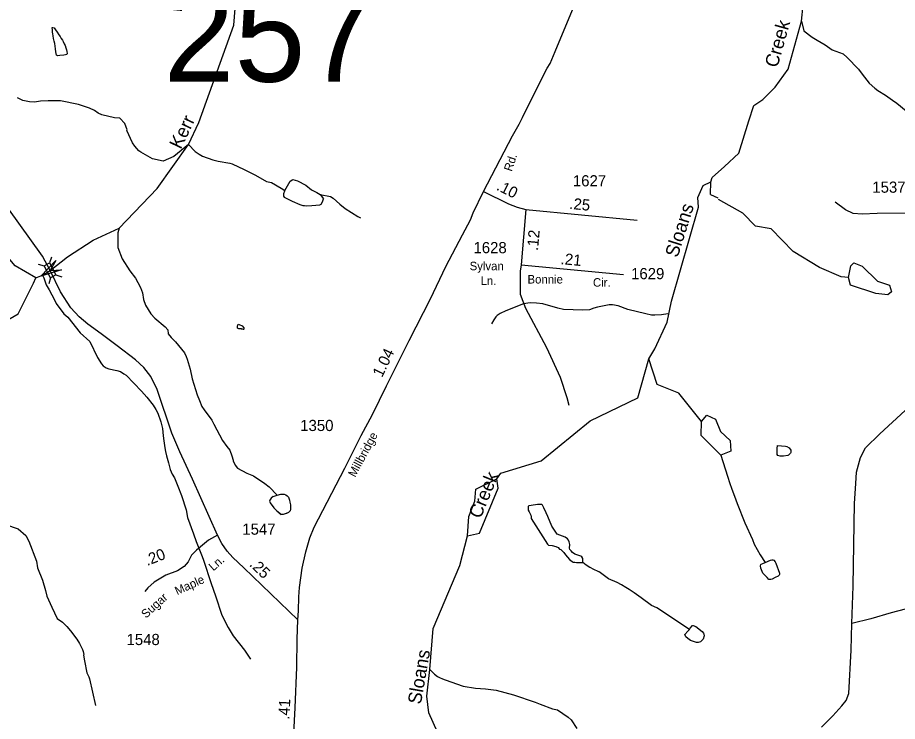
# Model space of a CAD drawing. Extents: x 1473865 to 1648260, y 639067 to 773536.
# Drawn here: x 1505377 to 1515215, y 680616 to 688484 of the extents above; entities that cross this region are included whole.
import ezdxf

# ---------------------------------------------------------------- set-up
doc = ezdxf.new("R2010")
doc.units = 0
for name, color, linetype in [('Exist Hydrographic Creek Single Shore', 7, 'Continuous'), ('Exist Hydrographic Creek Single Shore Label', 7, 'Continuous'), ('Exist Hydrographic Misc Water Feature', 7, 'Continuous'), ('Exist Hydrographic Pond Under 1500 Sq Ft', 7, 'Continuous'), ('Exist Road Non-System Type 51', 7, 'Continuous'), ('Exist Road Secondary Mileage Hundredths English Label', 7, 'Continuous'), ('Exist Road Secondary Structure Standard Bridge Attributed CELL', 7, 'Continuous'), ('Exist Road Secondary Structure Standard Bridge CELL', 7, 'Continuous'), ('Exist Road Secondary Structure Standard Bridge Number Label', 7, 'Continuous'), ('Exist Road Secondary Type 41 Attributed', 7, 'Continuous'), ('Exist Road Secondary Type 51 Attributed', 7, 'Continuous'), ('Exist Road Secondary Type 51 Label', 7, 'Continuous'), ('Exist Road Secondary Type 51 Number Label', 7, 'Continuous')]:
    doc.layers.add(name, color=color, linetype=linetype)

msp = doc.modelspace()

# ---------------------------------------------------------------- linework, layer by layer
at = {"layer": 'Exist Hydrographic Creek Single Shore'}
for points in [[(1506936.3, 686575), (1507288.2, 687065.1), (1507403.1, 687310.2), (1507793.8, 688397.9), (1507826, 688775.1), (1507847, 688952.4), (1508088, 689357.9), (1508226.5, 689652.9), (1508466.8, 690061.7), (1508922.4, 690711.2), (1509150.1, 691532.5), (1509870.2, 692952), (1509972.4, 693143.3), (1510085.1, 693407.6)], [(1513127.1, 686646.6), (1513144.1, 686695.4), (1513280.1, 686817.4), (1513443.1, 686970.1), (1513553, 687329), (1513607.7, 687501.3), (1513708.8, 687568.2), (1513849, 687705), (1513993.2, 687906.2), (1514144.1, 688443.1), (1514197.2, 688986.1), (1514220, 689259.5), (1514510.2, 690006.3), (1514772.1, 690709.9), (1514950.9, 690815), (1515066, 690975.8), (1515310.1, 691714.6)], [(1512985, 686472.2), (1513043.1, 686605.6), (1513127.1, 686646.6)], [(1505581, 685574.4), (1505656, 685605.7), (1505739, 685656.8), (1505934.9, 685810.3), (1506220.8, 685994.9), (1506511.4, 686130.6), (1506936.3, 686575)], [(1512436.3, 684667.8), (1512503, 684781.5), (1512642, 685077.5), (1512687.8, 685314), (1512989.1, 686363.8), (1512985, 686472.2)], [(1505187.3, 685055.9), (1505384.5, 685171), (1505554.9, 685515.9), (1505581, 685574.4)], [(1510737, 683326.9), (1510779, 683391.7), (1511232, 683527), (1511781, 683975.5), (1512311.1, 684233.9), (1512436.3, 684667.8)], [(1510876, 678797.5), (1510736, 678866), (1510638, 679009.2), (1510502, 679353.3), (1510158, 679691.7), (1510110, 679817.4), (1510102, 680352.6), (1510071, 680494.5), (1509975, 680713), (1509953, 680897.3), (1509988.2, 681194.1), (1510024, 681654.1), (1510320, 682357.1), (1510409, 682690.2)]]:
    msp.add_lwpolyline(points, dxfattribs=at)
at = {"layer": 'Exist Hydrographic Misc Water Feature'}
for p, q in [((1513125.1, 686504.5), (1513127.1, 686646.6)), ((1513125.1, 686504.5), (1513207.4, 686468.4)), ((1513242, 683591.5), (1513314.9, 683357.2)), ((1508233.6, 683130.1), (1508279.2, 683145.5))]:
    msp.add_line(p, q, dxfattribs=at)
for points in [[(1514144.1, 688443.1), (1514167.9, 688337.4), (1514262.8, 688265.5), (1514318.1, 688232.5), (1514406.3, 688179.5), (1514483.6, 688124.7), (1514606.6, 688077.9), (1514653.9, 688039.1), (1514779.6, 687908.8), (1514822.6, 687850), (1514900.8, 687752.6), (1514963.8, 687693.4), (1514995.3, 687668.9), (1515082.4, 687615.2), (1515161.5, 687561.8), (1515208.9, 687528.9), (1515314.4, 687441.9)], [(1505772.5, 688372.8), (1505785.9, 688367.8), (1505800.1, 688348.4), (1505819.1, 688321.8), (1505837.7, 688292), (1505854.1, 688271.1), (1505865.4, 688250.7), (1505877.6, 688232.2), (1505888, 688215.6), (1505897.9, 688191.6), (1505907.2, 688170.8), (1505914.2, 688146.4), (1505923.5, 688121.9), (1505927.3, 688103.1), (1505929.8, 688083.4), (1505928.6, 688072.7), (1505912.1, 688067), (1505893.4, 688065.5), (1505848.9, 688059), (1505823, 688054.8), (1505812, 688064.9), (1505803.9, 688099.6), (1505801.7, 688133.4), (1505796.7, 688163.4), (1505791.3, 688194.8), (1505785.3, 688220.6), (1505779.4, 688250.2), (1505773.9, 688280.2), (1505769.2, 688301.4), (1505766.8, 688322.5), (1505765.4, 688347.2), (1505763.1, 688368.4), (1505765, 688373), (1505772.5, 688372.8)], [(1507288.2, 687065.1), (1507123.9, 686929.7), (1507004.7, 686878.2), (1506884.3, 686905), (1506753.7, 686979.4), (1506733.9, 686993.8), (1506686.8, 687046.6), (1506661.5, 687085.1), (1506600, 687222.2), (1506600.1, 687230.2), (1506575.3, 687298.6), (1506520.4, 687359.6), (1506460.4, 687364.7), (1506317, 687395.4), (1506277.3, 687414.1), (1506235.8, 687445), (1506182.3, 687469.9), (1506158.4, 687478.4), (1506059.1, 687512.2), (1505855.7, 687552), (1505807.8, 687555), (1505719.7, 687554.7), (1505631.6, 687548.3), (1505567.3, 687537.5), (1505509.8, 687541.6), (1505435.7, 687556), (1505376.2, 687585.1)], [(1507288.2, 687065.1), (1507363.9, 686987.9), (1507405.3, 686957.1), (1507445, 686936.4), (1507559.1, 686894.5), (1507619.1, 686880), (1507751.6, 686856.6), (1507775.4, 686848.2), (1507910.4, 686785.7), (1508037.3, 686723.3), (1508160.1, 686653), (1508215.6, 686640), (1508322.3, 686578), (1508365.5, 686550.8)], [(1505581, 685574.4), (1505350, 685710.4), (1505128.9, 685964.3), (1504888, 686008.6), (1504690.9, 686189.8), (1504410, 686317), (1504227.9, 686445.3), (1503962, 686483.5), (1503681.1, 686630.3)], [(1508365.5, 686550.8), (1508423.6, 686653.6), (1508455.7, 686674.2), (1508506.2, 686658.2), (1508600.2, 686610), (1508664.5, 686559.5), (1508721.8, 686527.3), (1508760.8, 686506.7), (1508796.2, 686456.4)], [(1508365.5, 686550.8), (1508362.3, 686542.9), (1508351.2, 686512.6), (1508350.9, 686498.4), (1508351.4, 686487.3), (1508358.7, 686478.2), (1508371.2, 686469), (1508394.8, 686456.6), (1508445.7, 686433.1), (1508532.1, 686394.8), (1508553.5, 686386.9), (1508567.6, 686384.4), (1508584.7, 686382.5), (1508611.4, 686381.2), (1508666.7, 686384.5), (1508757.6, 686391.5), (1508770.5, 686397.9), (1508787.4, 686425.8), (1508796.2, 686456.4)], [(1508760.8, 686506.7), (1508874.4, 686483.1), (1508907.2, 686466.8), (1508981.1, 686398.7), (1509040.7, 686348.2), (1509180.6, 686259.4), (1509212.3, 686246.8)], [(1514668.1, 685578.2), (1514585.1, 685586.4), (1514345.1, 685689.8), (1514048.1, 685869.7), (1513802.1, 686124.1), (1513627.1, 686153.9), (1513488.1, 686297.9), (1513215.1, 686451.1)], [(1506511.4, 686130.6), (1506497.8, 686078), (1506495.7, 685966.1), (1506498.8, 685914.1), (1506544.4, 685785.3), (1506630, 685651.8), (1506694.5, 685570.6), (1506721.7, 685522.1), (1506750.6, 685465.6), (1506773.6, 685405.2), (1506786.3, 685333), (1506807.1, 685268.7), (1506867.3, 685171.6), (1506912.5, 685124.8), (1507026.6, 685026.7), (1507058.1, 684994.1), (1507061.2, 684948.1), (1507094.5, 684907.5), (1507140.6, 684859.3), (1507241.4, 684736.8), (1507260.7, 684696.5), (1507272, 684664.3), (1507306, 684551.8), (1507330.1, 684447.3), (1507384.8, 684266.4), (1507411.7, 684202), (1507438.4, 684137.5), (1507461.7, 684097.1), (1507549.7, 683983.5), (1507570.8, 683937.2), (1507669.5, 683757.4), (1507716.3, 683688.6), (1507749.6, 683648), (1507772.4, 683583.6), (1507787.5, 683535.3), (1507787.4, 683527.3), (1507810.5, 683478.9), (1507833.9, 683446.5), (1507940.9, 683392.6), (1508013.5, 683361.2), (1508142.8, 683276.8), (1508190.1, 683238), (1508279.2, 683145.5)], [(1505656, 685605.7), (1505668.4, 685575), (1505695.4, 685497.5), (1505730.4, 685440.8), (1505788.3, 685327.8), (1505807.6, 685287.5), (1505893.5, 685173.9), (1505938.4, 685136.5), (1506075.6, 684958.6), (1506183.8, 684862.7), (1506270.6, 684685.4), (1506315.2, 684613.6), (1506334.9, 684590), (1506366.5, 684569.4), (1506398.2, 684556.8), (1506486, 684539.2), (1506525.7, 684526.4), (1506565.2, 684501.7), (1506588.9, 684485.3), (1506761.7, 684306.2), (1506820.5, 684241.1), (1506890.9, 684151.8), (1506921.9, 684103.3), (1506943.2, 684062.9), (1506979.4, 683963.1), (1506998.4, 683889.7), (1507004.7, 683809.9), (1507011.6, 683753.8), (1507022.2, 683673.6), (1507029.5, 683633.5), (1507040.5, 683585.4), (1507063.1, 683505), (1507083.3, 683433.5), (1507106.7, 683379.6), (1507130.5, 683340.4), (1507168.5, 683244.3), (1507208.6, 683142.5), (1507261.6, 682981.6), (1507276, 682893.4), (1507342.8, 682714.2), (1507375.2, 682627.7), (1507440.2, 682458.5), (1507455.4, 682418.3), (1507542.7, 682156.8), (1507588.2, 682020), (1507660.2, 681802.8), (1507729.7, 681665.6), (1507788.1, 681572.6), (1507915.1, 681410.3), (1507981.3, 681313.1)], [(1512648.2, 685170.8), (1512576, 685160.2), (1512503.9, 685155.5), (1512464.1, 685158.3), (1512400.3, 685171.5), (1512201.2, 685219.2), (1512093.9, 685263.2), (1512028.2, 685274.4), (1511990.2, 685273.1), (1511861.7, 685245.6), (1511821.5, 685234.3), (1511773.1, 685215.3), (1511697.2, 685212.7), (1511481.4, 685220.8), (1511417.6, 685233.9), (1511250.5, 685283), (1511178.7, 685292.4), (1511106.7, 685295.8), (1511034.5, 685285.1), (1510837.2, 685204.9), (1510772.6, 685174.1), (1510740.2, 685152.7), (1510724, 685137), (1510701.4, 685105.5), (1510674.6, 685062)], [(1507842.1, 685055.6), (1507855, 685053.1), (1507886.7, 685038.5), (1507908.2, 685014.1), (1507908, 685000.1), (1507902, 684996.3), (1507882.1, 685004.6), (1507850.1, 685005.2), (1507836.2, 685011.5), (1507834.6, 685033.5), (1507842.1, 685055.6)], [(1507842.1, 685055.6), (1507855, 685053.1), (1507886.7, 685038.5), (1507908.2, 685014.1), (1507908, 685000.1), (1507902, 684996.3), (1507850.1, 685005.2), (1507836.2, 685011.5), (1507834.6, 685033.5), (1507842.1, 685055.6)], [(1513023, 683970.1), (1512770.4, 684285.2), (1512529.3, 684381.7), (1512436.3, 684667.8)], [(1513875.7, 683699.6), (1513964.1, 683692.1), (1513980.1, 683687.8), (1514003.8, 683675.3), (1514023.3, 683649), (1514022.8, 683623.1), (1514018.7, 683615.1), (1513998.3, 683593.5), (1513988.2, 683587.7), (1513942.1, 683580.6), (1513902.1, 683581.3), (1513878.3, 683589.8), (1513870.5, 683599.9), (1513871.7, 683665.9), (1513875.7, 683699.6)], [(1513314.9, 683357.2), (1513339.9, 683275.5), (1513358.1, 683222.9), (1513406.5, 683093.9), (1513421.8, 683053.6), (1513509.8, 682836.1), (1513594.7, 682650.9), (1513613.5, 682598.3), (1513679.3, 682477.1), (1513736.6, 682392)], [(1508233.6, 683130.1), (1508211.8, 683111.6), (1508195.4, 683090), (1508195.2, 683076), (1508200.8, 683059.9), (1508243.8, 683003.1), (1508275.3, 682970.5), (1508310.7, 682941.9), (1508323.8, 682928.4)], [(1508233.6, 683130.1), (1508211.8, 683111.6), (1508195.4, 683090), (1508195.2, 683076), (1508200.8, 683059.9), (1508243.8, 683003.1), (1508275.3, 682970.5), (1508323.8, 682928.4)], [(1508279.2, 683145.5), (1508319.9, 683156.8), (1508341.3, 683157.8), (1508357, 683156), (1508375.4, 683149.9), (1508392.2, 683136.7), (1508407.6, 683120.7), (1508417.1, 683090.5), (1508422.3, 683067.6), (1508427.3, 683037.5), (1508428.2, 683011.8), (1508427.7, 682987.5), (1508423.1, 682970.5), (1508404.2, 682952.4), (1508383.9, 682940.3), (1508381.1, 682938.6), (1508348.1, 682929.3), (1508329.5, 682928.3), (1508323.8, 682928.4)], [(1508279.2, 683145.5), (1508319.9, 683156.8), (1508341.3, 683157.8), (1508357, 683156), (1508375.4, 683149.9), (1508392.2, 683136.7), (1508407.6, 683120.7), (1508417.1, 683090.5), (1508422.3, 683067.6), (1508427.3, 683037.5), (1508428.2, 683011.8), (1508427.7, 682987.5), (1508423.1, 682970.5), (1508404.2, 682952.4), (1508381.1, 682938.6), (1508348.1, 682929.3), (1508329.5, 682928.3), (1508323.8, 682928.4)], [(1511695.6, 682394.3), (1511697.8, 682397.7), (1511698.2, 682418.2), (1511695.8, 682437.4), (1511685.4, 682456.7), (1511673.2, 682463.8), (1511662.4, 682468.1), (1511640.7, 682474), (1511608.2, 682487), (1511582.5, 682505.3), (1511565.1, 682522.1), (1511550.5, 682537.4), (1511546.7, 682552.5), (1511550.2, 682593.4), (1511545.4, 682623.5), (1511536.2, 682641.5), (1511524.2, 682655.3), (1511500, 682673.6), (1511409.3, 682709.6), (1511349.6, 682798.3), (1511305.4, 682907), (1511288.4, 682945.6), (1511262.4, 683003.5), (1511247.9, 683032.5), (1511238.6, 683042.2), (1511230.4, 683042.4), (1511192, 683039.1), (1511118.1, 683028.4), (1511094.8, 683024.8), (1511086.4, 683016.8), (1511084.3, 682978.7), (1511095.6, 682959.1), (1511115.6, 682920.8), (1511117.9, 682904.4), (1511119.4, 682885.4), (1511302.4, 682598.6), (1511314.4, 682584.7), (1511355.7, 682583.8), (1511394.7, 682570.8), (1511422.9, 682559.9), (1511435.8, 682541.2), (1511449.4, 682536.8), (1511485.6, 682503.3), (1511504.2, 682479.7), (1511525.4, 682450.6), (1511546.8, 682425.5), (1511563, 682412.9), (1511577.7, 682401.7), (1511589.9, 682397.3), (1511606.2, 682394.3), (1511626.7, 682392.5), (1511675.8, 682391.4), (1511693.6, 682391), (1511695.6, 682394.3)], [(1505242.9, 682815.6), (1505382.2, 682769.1), (1505468.8, 682695.5), (1505503.6, 682630.9), (1505587.5, 682405.4), (1505598.2, 682333.3), (1505655.7, 682196.3), (1505689.7, 682079.7), (1505704.4, 682015.5), (1505760.3, 681894.5), (1505819.9, 681765.5), (1505878.5, 681725.6), (1505926.3, 681675.5), (1505967.4, 681626.8), (1506039.7, 681533.5), (1506070.7, 681484.9), (1506101.6, 681420.4), (1506109.2, 681396.3), (1506116.6, 681364.1), (1506114.4, 681356.2), (1506123.3, 681292.1), (1506151.6, 681160.2), (1506172, 681115.3), (1506179.6, 681091.1), (1506248.2, 680794)], [(1511695.6, 682394.3), (1511734, 682365.6), (1511777.1, 682338.7), (1511816.3, 682317.4), (1511863.7, 682294.6), (1511881.2, 682287.4)], [(1513736.6, 682392), (1513796.8, 682417.4), (1513809.4, 682421.9), (1513822, 682420.4), (1513833.9, 682417.2), (1513847.3, 682398.9), (1513855.4, 682384.3), (1513894.6, 682274.4), (1513897.3, 682257.5), (1513893.5, 682249.2), (1513880.8, 682239.2), (1513847.3, 682223.1), (1513815.3, 682207.7), (1513798.3, 682201.4), (1513786.3, 682201.1), (1513777.4, 682203.7), (1513756.8, 682224.5), (1513728.6, 682253.9), (1513711.1, 682274.7), (1513688.7, 682329.7), (1513683.8, 682353.8), (1513686, 682368.2), (1513692.7, 682375.2), (1513710.9, 682382.6), (1513736.6, 682392)], [(1512888.7, 681643.8), (1512524.9, 681887.2), (1512465.3, 681912.3), (1512350.9, 681998.4), (1512271.9, 682051.9), (1512216.6, 682088.9), (1512177, 682113.6), (1512129.5, 682142.5), (1512082.1, 682167.4), (1511982.8, 682209.2), (1511881.2, 682287.4)], [(1512888.7, 681643.8), (1512896.6, 681658.4), (1512923.2, 681687.9), (1512931.2, 681689.7), (1512961, 681677.1), (1513032, 681619.8), (1513045.6, 681601.6), (1513051.4, 681589.5), (1513053.1, 681573.5), (1513042.4, 681533.7), (1513013.9, 681506.2), (1512985.7, 681498.8), (1512969.7, 681499.1), (1512933.9, 681507.8), (1512902.2, 681520.3), (1512870.6, 681540.9), (1512848.9, 681561.3), (1512839.3, 681585.5), (1512870.1, 681624.9), (1512888.7, 681643.8)], [(1509988.2, 681194.1), (1510039.8, 681142.5), (1510071.4, 681117.9), (1510095.2, 681105.5), (1510127, 681092.8), (1510158.8, 681080.2), (1510357.4, 681008.6), (1510497, 680986), (1510608.9, 680979.9), (1510728.5, 680963.6), (1510923.6, 680914), (1511166, 680829.5), (1511221.7, 680808.4), (1511356.7, 680757.9), (1511412.5, 680744.9), (1511535, 680664.6), (1511566.3, 680632), (1511629.7, 680538)]]:
    msp.add_lwpolyline(points, dxfattribs=at)
at = {"layer": 'Exist Hydrographic Pond Under 1500 Sq Ft'}
for points in [[(1514668.1, 685578.2), (1514695.1, 685708.9), (1514729.1, 685741.1), (1514820.1, 685706.4), (1514992.2, 685538.8), (1515125.1, 685493.5), (1515149.1, 685417.5), (1515107.1, 685385.6), (1514973.1, 685398.1), (1514692.1, 685492.3), (1514668.1, 685578.2)], [(1513023, 683970.1), (1513083.1, 684037.9), (1513182.1, 683993.2), (1513238, 683857.4), (1513345.1, 683756.8), (1513351.1, 683638.6), (1513242, 683591.5), (1513021.1, 683812.6), (1513023, 683970.1)], [(1510409, 682690.2), (1510421, 682906.6), (1510490, 683079.1), (1510501, 683213.5), (1510737, 683326.9)], [(1510409, 682690.2), (1510543, 682720.3), (1510751.1, 683224.9), (1510737, 683326.9)]]:
    msp.add_lwpolyline(points, dxfattribs=at)
at = {"layer": 'Exist Road Non-System Type 51'}
for points in [[(1514990.4, 686292.1), (1514819.3, 686287.4), (1514718.5, 686292.1), (1514634.1, 686334.4), (1514519.3, 686421.1)], [(1510998.2, 685648.8), (1510996.7, 685392.2), (1511057.9, 685235.5), (1511290.9, 684795.8), (1511445.4, 684463.4), (1511517, 684236.4), (1511540.8, 684152.8)], [(1515848.1, 681391.8), (1515817.5, 681486.2), (1515781.4, 681610.8), (1515729.5, 681743.5), (1515688.8, 681830.2), (1515651.7, 681884.8), (1515627.3, 681923.4), (1515597.6, 681935.8), (1515544.2, 681934.7), (1515146.1, 681830.9), (1514917.2, 681762.4), (1514704.2, 681709.7)]]:
    msp.add_lwpolyline(points, dxfattribs=at)
at = {"layer": 'Exist Road Secondary Structure Standard Bridge Attributed CELL'}
msp.add_lwpolyline([(1505868.8, 685662.8), (1505635.3, 685592.6), (1505802.4, 685770.2), (1505739, 685656.8)], close=True, dxfattribs=at)
at = {"layer": 'Exist Road Secondary Structure Standard Bridge CELL'}
for p, q in [((1505606.6, 685728), (1505672.6, 685707.9)), ((1505755, 685807.2), (1505734.9, 685741.2)), ((1505744.8, 685575.2), (1505724.7, 685509.2)), ((1505805.7, 685607.7), (1505871.7, 685587.6))]:
    msp.add_line(p, q, dxfattribs=at)
msp.add_lwpolyline([(1505734.9, 685741.2), (1505806, 685607.8), (1505743.7, 685574.6), (1505672.6, 685707.9)], close=True, dxfattribs=at)
at = {"layer": 'Exist Road Secondary Type 41 Attributed'}
msp.add_lwpolyline([(1507611.2, 682699.3), (1507512, 682640.7), (1507378.2, 682530.9), (1507321.7, 682472.4), (1507284.6, 682398.2), (1507237.8, 682347.5), (1507165.7, 682300.7), (1507033.1, 682249.9), (1506902.5, 682173.8), (1506832.3, 682107.5), (1506799.2, 682068.5)], dxfattribs=at)
at = {"layer": 'Exist Road Secondary Type 51 Attributed'}
for p, q in [((1511060.8, 686337.9), (1511007.6, 685720.8)), ((1511060.8, 686337.9), (1512306.5, 686218.8)), ((1511007.6, 685720.8), (1510998.2, 685648.8)), ((1511007.6, 685720.8), (1512153.1, 685611.2))]:
    msp.add_line(p, q, dxfattribs=at)
for points in [[(1510588.1, 686541.5), (1510910.6, 687160.3), (1510983.8, 687293), (1511023.1, 687365.5), (1511095.6, 687521.6), (1511298.7, 687916.8), (1511331.3, 687971.6), (1511387.9, 688105.2), (1511580.4, 688570.3), (1511855.5, 689222.1), (1512120.4, 689866.3), (1512226, 690112.7), (1512562.5, 690873.7), (1512622.7, 691016.8)], [(1508510.3, 681751), (1508518, 681852.9), (1508522.3, 682008.9), (1508528, 682110.9), (1508559.4, 682330.3), (1508598.1, 682511.7), (1508644.5, 682669), (1508694.5, 682786.3), (1509034.6, 683446.7), (1509220.2, 683811.8), (1509345.8, 684045.8), (1509502.8, 684367.4), (1509757, 684875.7), (1509993.7, 685340.9), (1510165.8, 685700.1), (1510352.7, 686054.5), (1510441.2, 686221.8), (1510470.7, 686300.5), (1510588.1, 686541.5)], [(1510588.1, 686541.5), (1510866.7, 686400.5), (1510963.7, 686366.1), (1511060.8, 686337.9)], [(1505739, 685656.8), (1505653.7, 685815.9), (1505265.8, 686355.8)], [(1516583.1, 685348.4), (1516533.3, 685374.3), (1516463, 685416.6), (1516401.4, 685457.5), (1516301.4, 685526.1), (1516227.1, 685617), (1516147.2, 685860.8), (1516102.2, 685974.2), (1516045.9, 686082.1), (1516013.1, 686131.3), (1515959.2, 686175.9), (1515881.1, 686222.6), (1515568.3, 686287.5), (1515304.4, 686299.2), (1514990.4, 686292.1)], [(1507611.2, 682699.3), (1507332.9, 683325.6), (1507189.5, 683629.8), (1507100.9, 683839.1), (1506938.5, 684327.6), (1506864.7, 684470.8), (1506788.2, 684572), (1506695.7, 684659.5), (1506490.6, 684815.5), (1506312.7, 684947.5), (1506163.4, 685058.1), (1506064.5, 685137.7), (1505972.6, 685240.8), (1505856.8, 685418.3), (1505739, 685656.8)], [(1514367.1, 680552), (1514491.3, 680676.2), (1514593.4, 680789.4), (1514640.3, 680850.1), (1514670.7, 680927.4), (1514696.3, 681411.3), (1514704.2, 681709.7), (1514720.3, 682127.8), (1514731.4, 682823.3), (1514736.9, 683052.3), (1514748.7, 683276.8), (1514757.4, 683400.6), (1514800.4, 683565.6), (1514858.3, 683673.2), (1515018.4, 683830.5), (1515299.9, 684092.7)], [(1508510.3, 681751), (1507904.7, 682331.8), (1507785.2, 682446.4), (1507720.4, 682519.6), (1507661.7, 682606.4), (1507611.2, 682699.3)], [(1508439.1, 679600.4), (1508452.8, 679846.2), (1508466.6, 680479.9), (1508481, 680767.7), (1508498.2, 681223.4), (1508502.9, 681535.3), (1508510.3, 681751)]]:
    msp.add_lwpolyline(points, dxfattribs=at)

# ---------------------------------------------------------------- texts
at = {"layer": 'Exist Hydrographic Creek Single Shore Label'}
for s, rotation, p in [('Creek', 74.34602, (1513872.7, 687916.6)), ('Kerr', 64.36017, (1507201.5, 687004)), ('Sloans', 72.39402, (1512756.4, 685793.1)), ('Creek', 67.595, (1510553, 682873.7)), ('Sloans', 80.11159, (1509886.1, 680800.1))]:
    msp.add_text(s, height=150, rotation=rotation, dxfattribs=at).set_placement(p)
at = {"layer": 'Exist Road Secondary Mileage Hundredths English Label'}
for s, rotation, p in [('.10', 333.16096, (1510721.6, 686562.6)), ('.25', 354.54205, (1511541.8, 686345.9)), ('.12', 85.07156, (1511195.6, 685874.3)), ('.21', 354.53344, (1511445.1, 685728.4)), ('1.04', 63.98466, (1509451.2, 684454)), ('.20', 21.60241, (1506826.3, 682352.5)), ('.25', 316.20021, (1507961.2, 682362.1)), ('.41', 87.13365, (1508415.4, 680632.7))]:
    msp.add_text(s, height=125, rotation=rotation, dxfattribs=at).set_placement(p)
at = {"layer": 'Exist Road Secondary Structure Standard Bridge Number Label'}
msp.add_text('257', height=1066.27, dxfattribs=at).set_placement((1507009.5, 687767.2))
at = {"layer": 'Exist Road Secondary Type 51 Label'}
for s, rotation, p in [('Rd.', 71.27655, (1510901.4, 686757.3)), ('Millbridge', 61.7772, (1509150.3, 683338.6)), ('Ln.', 41.3104, (1507565.3, 682291.7)), ('Maple', 24.49687, (1507161, 682025.9)), ('Sugar', 42.06458, (1506811.7, 681763))]:
    msp.add_text(s, height=95, rotation=rotation, dxfattribs=at).set_placement(p)
for s, p in [('Sylvan', (1510431.4, 685659.1)), ('Ln.', (1510553.7, 685494.8)), ('Bonnie', (1511078.6, 685511)), ('Cir.', (1511810.6, 685475.6))]:
    msp.add_text(s, height=95, dxfattribs=at).set_placement(p)
at = {"layer": 'Exist Road Secondary Type 51 Number Label'}
for s, p in [('1627', (1511586.1, 686597.1)), ('1537', (1514934.2, 686525.8)), ('1628', (1510474.5, 685849.9)), ('1629', (1512236.7, 685559.1)), ('1350', (1508537.1, 683861.9)), ('1547', (1507889.5, 682702.6)), ('1548', (1506594.8, 681468.9))]:
    msp.add_text(s, height=125, dxfattribs=at).set_placement(p)

doc.saveas('drawing.dxf')
